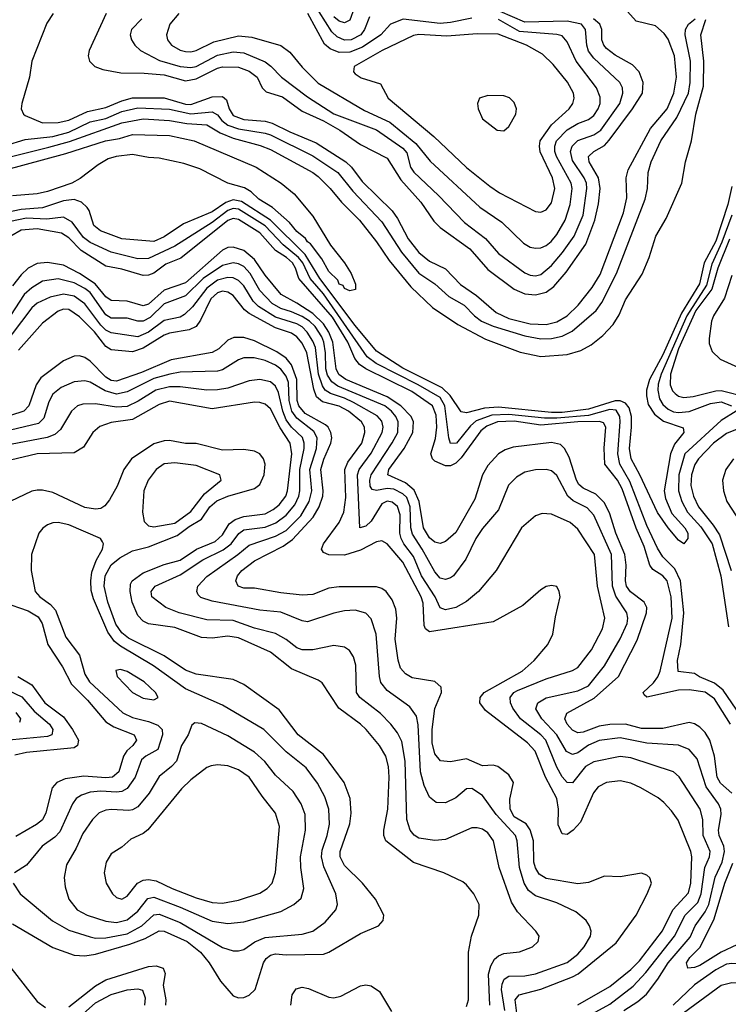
# Model space of a CAD drawing. Header units: inches. Extents: x 990535 to 1117859, y 769386 to 892122.
# Tile 406 of 656: x 1094645 to 1097317, y 794594 to 798306. Entities that reach past the tile are written whole.
import ezdxf

# ---------------------------------------------------------------- set-up
doc = ezdxf.new("R2010")
doc.units = ezdxf.units.IN
doc.header["$MEASUREMENT"] = 0
doc.layers.add('B0799', color=7, linetype='Continuous')

msp = doc.modelspace()

# ---------------------------------------------------------------- linework, layer by layer
at = {"layer": 'B0799', "color": 5}
for points, elevation in [([(1095963.3, 798316.7), (1095945.5, 798270), (1095931.1, 798250), (1095894.8, 798230), (1095870, 798229.5), (1095842, 798242), (1095821.3, 798261.3), (1095750, 798374.1)], 2640), ([(1094770.9, 798330), (1094746.9, 798293.1), (1094689.8, 798150.2), (1094682.1, 798090), (1094652.7, 797990), (1094650.6, 797970), (1094659.1, 797950), (1094665.6, 797945.6), (1094730, 797918.1), (1094790, 797918.2), (1094830, 797928), (1094899.7, 797960.3), (1094970, 797975.2), (1095030, 798001.1), (1095070, 798011.6), (1095190, 798011.7), (1095270, 797988), (1095290, 797986.4), (1095370, 798015.8), (1095410, 798016.7), (1095424.8, 798004.8), (1095434.8, 797970), (1095450, 797945), (1095490, 797929.8), (1095570, 797924), (1095596.7, 797916.7), (1095663.2, 797883.2), (1095762.7, 797842.7), (1095874.8, 797770), (1095895.7, 797750), (1095936.3, 797696.3), (1096050, 797585.5), (1096070, 797556.8), (1096110, 797480.6), (1096150, 797428.9), (1096190, 797395.4), (1096250, 797367.5), (1096307.4, 797307.4), (1096366.9, 797266.9), (1096441.8, 797201.8), (1096490, 797179.9), (1096570, 797160), (1096630, 797157.6), (1096670, 797166.7), (1096710, 797190.1), (1096751.5, 797230), (1096803.4, 797296.6), (1096834.4, 797345.6), (1096922.2, 797577.8), (1096934.6, 797634.6), (1096931.9, 797710), (1096939.4, 797740.6), (1097024.3, 797895.7), (1097087, 797970), (1097111.4, 798030), (1097122.1, 798090), (1097114.5, 798170), (1097090, 798233.3), (1097074.8, 798254.8), (1097043, 798283), (1096970, 798301.3), (1096937.6, 798337.6)], 2580), ([(1094970.7, 798329.3), (1094906.6, 798190), (1094902.7, 798170), (1094907.3, 798150), (1094927.9, 798130), (1094958.6, 798118.6), (1095025.5, 798105.5), (1095114.6, 798105.4), (1095190, 798098.9), (1095270, 798076.5), (1095310, 798083.4), (1095390, 798123.2), (1095410, 798128.6), (1095470, 798127.5), (1095510, 798113), (1095539.7, 798090), (1095559.1, 798050), (1095574.1, 798034.1), (1095636.2, 798016.2), (1095710, 797962.1), (1095790, 797925.4), (1095851.7, 797890), (1095930, 797836.4), (1096030, 797784.3), (1096082, 797702), (1096157.8, 797617.8), (1096207.2, 797547.2), (1096230, 797522.6), (1096342.4, 797442.4), (1096410, 797364.8), (1096510, 797290.9), (1096550, 797273.3), (1096590, 797268.6), (1096630, 797278.5), (1096659.2, 797300.8), (1096705.3, 797354.7), (1096779.6, 797460.4), (1096813.2, 797550), (1096827.5, 797612.5), (1096834, 797670), (1096828.2, 797710), (1096792.7, 797770), (1096789.9, 797790.1), (1096809.8, 797810), (1096850, 797832.2), (1096868.1, 797851.9), (1096956.4, 797970), (1096993.4, 798030), (1096996.2, 798070), (1096981.6, 798110), (1096956.5, 798136.5), (1096890, 798172.6), (1096857.4, 798197.4), (1096847.5, 798210), (1096840.7, 798230), (1096839.7, 798270), (1096832.9, 798290), (1096809.3, 798310)], 2620), ([(1095104.7, 798310), (1095066, 798270), (1095061.8, 798250), (1095065.8, 798230), (1095078.4, 798210), (1095099.7, 798190), (1095172.1, 798152.1), (1095250, 798129.8), (1095290, 798125.9), (1095310, 798129.6), (1095390, 798172.5), (1095450, 798185.8), (1095490, 798181), (1095570, 798147.3), (1095591.7, 798131.7), (1095632.6, 798090), (1095730, 798015.3), (1095830, 797951), (1095990, 797890.6), (1096090, 797821.9), (1096104.9, 797804.9), (1096118.7, 797750), (1096131.3, 797731.2), (1096223.9, 797643.9), (1096322.2, 797542.2), (1096401.7, 797481.7), (1096450, 797425), (1096550, 797351.6), (1096570, 797343.3), (1096590, 797341.2), (1096610, 797345.6), (1096650, 797379.4), (1096692, 797428), (1096735.6, 797490), (1096769.4, 797570), (1096783.6, 797670), (1096781.9, 797690), (1096773.5, 797710), (1096730, 797775.6), (1096721.9, 797810), (1096727.8, 797830), (1096750, 797851), (1096810, 797872.6), (1096836.7, 797890), (1096907.6, 797990), (1096919.9, 798030), (1096917.7, 798050), (1096908.3, 798070), (1096810, 798161.8), (1096790, 798188.2), (1096783.2, 798210), (1096778.1, 798270), (1096764.1, 798290), (1096710, 798300.7), (1096550, 798297.5), (1096457.3, 798337.3)], 2640), ([(1095244.8, 798330), (1095210.8, 798290), (1095198.3, 798250), (1095201.7, 798230), (1095216.8, 798210), (1095250, 798191.6), (1095270, 798186.2), (1095290, 798184.9), (1095309.7, 798190), (1095376.8, 798223.2), (1095470, 798245.1), (1095520.4, 798240.4), (1095630, 798209.1), (1095663.4, 798183.4), (1095710, 798127.5), (1095770, 798067.5), (1095944.6, 797964.6), (1096040, 797920), (1096139, 797839), (1096192.8, 797772.8), (1096379.6, 797599.6), (1096462.5, 797542.5), (1096544.3, 797464.3), (1096570, 797449), (1096590, 797444.5), (1096610, 797446.6), (1096630, 797455), (1096648.7, 797470), (1096670, 797496.8), (1096701.6, 797550), (1096720.4, 797610), (1096727.9, 797670), (1096724.6, 797690), (1096669.4, 797790), (1096662.8, 797810), (1096662.8, 797830), (1096669.6, 797850), (1096710, 797891.1), (1096750, 797914.7), (1096789.4, 797930.6), (1096810, 797945.8), (1096826.5, 797970), (1096833.7, 797990), (1096834.1, 798014.1), (1096820.1, 798050), (1096743.6, 798150), (1096710, 798223.5), (1096690, 798245), (1096670, 798251), (1096530, 798261.6), (1096450, 798307.5)], 2660), ([(1096350, 798311.9), (1096270, 798295.3), (1096230, 798292.7), (1096091.1, 798308.9), (1096042.9, 798290), (1096006.5, 798250), (1095936.9, 798203.1), (1095890, 798183.9), (1095850, 798182.7), (1095816.2, 798196.2), (1095794, 798214), (1095731.6, 798330)], 2660), ([(1095906.2, 798350), (1095890, 798304.9), (1095870, 798294.1), (1095850, 798301.4), (1095830, 798317.6)], 2620), ([(1094515.1, 797810), (1094665.6, 797854.4), (1094770, 797866.4), (1094830, 797881.8), (1094910, 797921.8), (1094970, 797933.4), (1095030, 797959.7), (1095090, 797974), (1095210, 797968.7), (1095290, 797951.1), (1095370, 797959.5), (1095390, 797947.3), (1095406.4, 797926.4), (1095430, 797908.5), (1095470, 797894.8), (1095570, 797878.9), (1095590, 797871.7), (1095750, 797793), (1095843.9, 797730), (1095900.5, 797660.5), (1096010, 797544.3), (1096084.1, 797430), (1096150, 797350.8), (1096210.8, 797310.8), (1096262.8, 797262.8), (1096321.1, 797230), (1096360.3, 797190), (1096386.6, 797170), (1096430.4, 797150.4), (1096550, 797114.5), (1096610, 797103.3), (1096650, 797104.1), (1096690, 797113.3), (1096728.2, 797131.8), (1096818.6, 797210), (1096840, 797240), (1096895.1, 797350), (1097004.2, 797630), (1097012.5, 797670), (1097015, 797730), (1097026.3, 797770), (1097063.3, 797850), (1097122.5, 797937.5), (1097167, 798030), (1097173.8, 798070), (1097174.6, 798150), (1097154.3, 798250), (1097155.2, 798270), (1097167.7, 798290), (1097192.3, 798310)], 2560), ([(1094578.5, 797781.5), (1094754.5, 797825.5), (1094832.6, 797847.4), (1095030, 797917.5), (1095110, 797932.1), (1095210, 797926.9), (1095275.3, 797915.3), (1095350, 797909.4), (1095400.4, 797880.4), (1095450, 797859.6), (1095552, 797832), (1095590, 797816.6), (1095750, 797730.8), (1095770, 797715.1), (1095815.7, 797670), (1095857.8, 797617.8), (1095926.3, 797550), (1095990, 797469.4), (1096038.7, 797398.7), (1096119.3, 797299.3), (1096201.1, 797221.1), (1096296.5, 797156.5), (1096401.4, 797101.4), (1096532.7, 797052.7), (1096610, 797036.3), (1096710, 797043.5), (1096760.5, 797059.5), (1096799.5, 797080.5), (1096844.6, 797115.4), (1096883.3, 797156.7), (1096905.9, 797194.1), (1096930, 797250.3), (1096992.5, 797347.5), (1097018.8, 797410), (1097044.5, 797490), (1097083.2, 797556.8), (1097142, 797690), (1097156.3, 797770), (1097177.9, 797850), (1097195.3, 797950), (1097223.7, 798056.3), (1097224.6, 798150), (1097213.7, 798250), (1097232.9, 798307.1)], 2540), ([(1094582.1, 797737.9), (1094818.1, 797801.9), (1094968.5, 797850), (1095021.3, 797858.7), (1095070, 797873.9), (1095210.1, 797870.1), (1095302, 797850), (1095536.1, 797750), (1095630.2, 797690), (1095679.7, 797650), (1095750, 797565.7), (1095816.5, 797456.5), (1095870.2, 797390), (1095894.7, 797350), (1095910.6, 797309.4), (1095911.3, 797288.7), (1095890, 797284), (1095870, 797292.7), (1095864.5, 797304.5), (1095850, 797309.8), (1095844.5, 797324.5), (1095810, 797357.2), (1095784.6, 797404.6), (1095741.9, 797461.9), (1095730, 797468.9), (1095722, 797482), (1095690, 797507.8), (1095661.7, 797541.7), (1095598.5, 797598.5), (1095546.2, 797630), (1095517.2, 797657.2), (1095492.6, 797672.6), (1095430, 797689.9), (1095323.9, 797743.9), (1095263.7, 797763.7), (1095170, 797784.6), (1095130, 797786.6), (1095070, 797798.7), (1095008.9, 797791.1), (1094978.6, 797781.4), (1094940.3, 797759.7), (1094872.3, 797707.7), (1094840.8, 797690), (1094750, 797658.3), (1094710.7, 797650), (1094617.1, 797642.9)], 2520), ([(1097330, 797678), (1097316, 797610), (1097270, 797471.6), (1097225.9, 797390), (1097209.1, 797310), (1097140.3, 797199.7), (1097070, 797042.2), (1097019.6, 796950), (1097008.5, 796910), (1097008.1, 796888.1), (1097015.5, 796855.5), (1097038.7, 796818.7), (1097073, 796793), (1097147.1, 796767.1), (1097148.9, 796750), (1097114.3, 796705.7), (1097099.3, 796670), (1097075.8, 796530), (1097080.8, 796500.8), (1097103.9, 796443.9), (1097153.9, 796390), (1097164.6, 796370), (1097164.2, 796350), (1097150, 796329.6), (1097130, 796343.5), (1097090, 796389.8), (1097050, 796447.8), (1096983.9, 796590), (1096950.6, 796650), (1096944.7, 796690), (1096952.5, 796770), (1096951.5, 796810), (1096942.7, 796842.7), (1096930, 796860.1), (1096910, 796869.6), (1096890, 796869.4), (1096790, 796838.3), (1096690, 796824.9), (1096650, 796825), (1096450, 796845), (1096398.3, 796841.7), (1096330, 796824.1), (1096310, 796827.2), (1096268.2, 796890), (1096237.7, 796917.7), (1096090, 796992.5), (1095990, 797057), (1095910, 797153.8), (1095776.4, 797330), (1095721.1, 797421.1), (1095590.1, 797550.1), (1095481.2, 797621.2), (1095450, 797626.8), (1095422.3, 797617.7), (1095370, 797582.5), (1095262.8, 797537.2), (1095190, 797487.6), (1095150, 797470.6), (1095030, 797479.9), (1094949.1, 797510), (1094923.7, 797530), (1094906.6, 797586.6), (1094898.8, 797598.8), (1094877.8, 797617.8), (1094850, 797628), (1094810, 797622.9), (1094730, 797596.5), (1094650, 797590.6), (1094590, 797578.7)], 2540), ([(1097363, 795683), (1097297.9, 795777.9), (1097264.6, 795804.6), (1097208.2, 795828.2), (1097190, 795841), (1097128.6, 795848.6), (1097125.6, 795890), (1097137.6, 795950), (1097149.3, 796070), (1097137.1, 796190), (1097115.5, 796235.5), (1097070, 796280.4), (1097050, 796313.2), (1097010, 796398.9), (1096945.7, 796565.7), (1096907.5, 796630), (1096900.7, 796670), (1096909.5, 796790), (1096907.9, 796810), (1096894, 796834), (1096870, 796836.8), (1096790, 796813.7), (1096670, 796803.5), (1096623.8, 796803.8), (1096490, 796817.7), (1096425, 796815), (1096366.7, 796793.3), (1096345.1, 796774.9), (1096292.6, 796710), (1096270, 796709), (1096263.5, 796730), (1096248.2, 796850), (1096230, 796882.4), (1096147.2, 796930), (1095989.7, 797009.7), (1095954.6, 797034.6), (1095790, 797272.7), (1095740.6, 797330), (1095712.3, 797390), (1095696.6, 797410), (1095638.1, 797458.1), (1095570, 797529.1), (1095470, 797591.8), (1095450, 797594.3), (1095430, 797586.6), (1095370, 797541.8), (1095230, 797452.8), (1095130, 797405.5), (1095090, 797404.5), (1094990, 797430.3), (1094910, 797466.4), (1094885, 797485), (1094843, 797543), (1094810, 797561.9), (1094746.3, 797553.7), (1094670, 797557.7), (1094610, 797545.2)], 2560), ([(1097325.7, 795650), (1097265.4, 795745.4), (1097230, 795770.8), (1097170, 795779.9), (1097130, 795778.6), (1097010, 795751.9), (1097000.3, 795760.3), (1096996.2, 795770), (1097034.6, 795805.4), (1097051.8, 795828.2), (1097060.3, 795850), (1097105.4, 796050), (1097101.9, 796130), (1097086.2, 796190), (1097070, 796209.6), (1097032.9, 796232.9), (1097021.3, 796250), (1097000, 796320), (1096969.4, 796389.4), (1096917.1, 796537.1), (1096898.8, 796570), (1096852, 796630), (1096849.1, 796690.9), (1096855, 796770), (1096846.4, 796786.4), (1096831, 796791), (1096750, 796790.3), (1096610, 796778), (1096510, 796792.4), (1096446.3, 796790), (1096406.1, 796773.9), (1096383.5, 796756.5), (1096310, 796654.7), (1096290, 796634.4), (1096270, 796624.1), (1096250, 796624.1), (1096210, 796641.8), (1096201.6, 796650), (1096194.8, 796670), (1096212.6, 796727.4), (1096217.7, 796770), (1096215.5, 796815.5), (1096201.5, 796850), (1096124.2, 796904.2), (1095950, 796989.4), (1095926.3, 797006.3), (1095909, 797029), (1095882.2, 797090), (1095824.7, 797184.7), (1095697.3, 797330), (1095685.3, 797370), (1095674, 797390), (1095651.3, 797410), (1095610, 797435.7), (1095550, 797502.5), (1095470, 797553.1), (1095450, 797557.1), (1095430, 797549.5), (1095252.7, 797407.3), (1095195.8, 797384.2), (1095150, 797351.1), (1095130, 797342.8), (1095110, 797341.4), (1095030, 797365.5), (1094970, 797377.1), (1094876.1, 797436.1), (1094830, 797484.4), (1094801.7, 797501.7), (1094710, 797517.5), (1094650, 797513), (1094610.6, 797490)], 2580), ([(1097330.1, 797569.9), (1097292.9, 797467.1), (1097255, 797385), (1097234.6, 797305.4), (1097160.9, 797190), (1097063.5, 796970), (1097052.6, 796932.6), (1097051, 796910), (1097057.4, 796877.4), (1097070, 796855.1), (1097090, 796837.9), (1097110, 796828.1), (1097130, 796825), (1097170, 796829.6), (1097250, 796858.6), (1097290, 796865), (1097329.4, 796850)], 2560), ([(1097321.2, 797478.8), (1097277.3, 797370), (1097255.1, 797290), (1097194.5, 797210), (1097130, 797065), (1097098.9, 796970), (1097098.2, 796930), (1097107.1, 796907.1), (1097116.3, 796896.3), (1097130, 796886.6), (1097150, 796882.1), (1097185.2, 796885.2), (1097270, 796907.1), (1097290, 796907.8), (1097390, 796883.7)], 2580), ([(1097330, 795389.9), (1097288.1, 795428.1), (1097275.2, 795450), (1097265.7, 795530), (1097247.3, 795590), (1097230, 795619.1), (1097210, 795639.1), (1097190, 795651.7), (1097170, 795655.9), (1097070, 795634.2), (1096990, 795634.1), (1096930, 795650.4), (1096870, 795648.6), (1096830, 795641.9), (1096770, 795619.9), (1096750, 795617.8), (1096730, 795626.8), (1096709.4, 795650), (1096700.5, 795670), (1096708.3, 795691.7), (1096811.6, 795748.4), (1096903.3, 795830), (1096973, 795967), (1097009.3, 796070), (1097009.6, 796090), (1097000.4, 796110), (1096948.8, 796148.8), (1096933.8, 796170), (1096929, 796190), (1096931.4, 796250), (1096926.7, 796290), (1096893, 796370), (1096870, 796443.2), (1096850, 796485.1), (1096817.8, 796517.8), (1096770, 796539.9), (1096753.6, 796553.6), (1096744.6, 796570), (1096717.2, 796657.2), (1096699.5, 796690), (1096684.6, 796704.6), (1096650, 796711.7), (1096505.6, 796694.4), (1096475.5, 796684.5), (1096450, 796669.3), (1096410, 796625.7), (1096389.7, 796590), (1096361.7, 796498.3), (1096290, 796373), (1096250, 796338.7), (1096230, 796331.6), (1096210, 796336.3), (1096190, 796353.1), (1096167.8, 796390), (1096150.7, 796490), (1096132.3, 796532.3), (1096099.7, 796559.7), (1096032.8, 796590), (1096036.5, 796610), (1096094.5, 796690), (1096126.9, 796750), (1096129.4, 796790), (1096121.2, 796810), (1096081.9, 796850), (1096030, 796884.3), (1095874.5, 796950), (1095848.4, 796968.4), (1095837.7, 796990), (1095825.4, 797090), (1095810, 797128), (1095790, 797159.4), (1095750, 797198.7), (1095690, 797238.1), (1095630.3, 797270.3), (1095570, 797343.2), (1095530, 797402.4), (1095490, 797436.3), (1095450, 797448.4), (1095430, 797447.2), (1095410, 797437.8), (1095270, 797314.2), (1095190, 797286.3), (1095130, 797233.5), (1095110, 797227.1), (1095050, 797244.6), (1094990, 797247.5), (1094970, 797261.9), (1094928.6, 797310), (1094870, 797348.8), (1094810, 797380.7), (1094750, 797390.3), (1094710, 797386.8), (1094676.1, 797370), (1094650, 797344.6), (1094617.4, 797302.6)], 2620), ([(1096923.7, 794570), (1096975.9, 794604.1), (1097008.3, 794631.7), (1097051.4, 794688.6), (1097090.2, 794750), (1097172.9, 794847.1), (1097192.7, 794890), (1097230, 794942.1), (1097244.2, 794970), (1097267.1, 795072.9), (1097294.5, 795130), (1097303.5, 795170), (1097301, 795190), (1097283.4, 795230), (1097279.9, 795250), (1097290.9, 795310), (1097288.9, 795330), (1097280.3, 795350), (1097234.1, 795414.1), (1097199.2, 795519.2), (1097170, 795554.7), (1097130, 795571.3), (1097010, 795578.7), (1096910, 795597.9), (1096830, 795588.2), (1096790, 795571.2), (1096750, 795542.2), (1096730, 795535.1), (1096706.9, 795546.9), (1096670, 795610), (1096613.4, 795670), (1096591.8, 795708.2), (1096598.6, 795730), (1096630.3, 795749.7), (1096750, 795775.2), (1096790, 795794.7), (1096850.6, 795869.4), (1096910, 795971.5), (1096935.5, 796030), (1096938.5, 796050), (1096934.6, 796070), (1096892.7, 796132.7), (1096880.2, 796170), (1096877.3, 796290), (1096810, 796437.6), (1096785.4, 796465.4), (1096732.7, 796492.7), (1096712, 796510), (1096670, 796588), (1096650, 796605.7), (1096629.9, 796609.9), (1096590, 796608.6), (1096550, 796600.5), (1096518.4, 796581.6), (1096488.3, 796551.7), (1096450, 796458.2), (1096390, 796388), (1096365.6, 796350), (1096327.2, 796272.8), (1096281, 796210), (1096270, 796201.5), (1096250, 796195.6), (1096230, 796200.7), (1096210, 796225), (1096163, 796310), (1096126, 796366), (1096120, 796390), (1096117.7, 796470), (1096104.3, 796504.3), (1096090, 796519), (1096055.6, 796535.6), (1096030, 796539), (1095990, 796531), (1095974.5, 796534.5), (1095967, 796547), (1095965.4, 796570), (1095970.5, 796590), (1096050, 796711), (1096070.5, 796750), (1096072.3, 796790), (1096062.8, 796810), (1096046.9, 796830), (1096021.9, 796850), (1095845.1, 796925.1), (1095821.3, 796941.3), (1095805.6, 796965.6), (1095799.5, 796990), (1095798.5, 797050), (1095791.1, 797090), (1095783.8, 797110), (1095758.8, 797150), (1095738.1, 797170), (1095710, 797186.9), (1095670, 797205.3), (1095630, 797217.2), (1095596.4, 797236.4), (1095550, 797284.8), (1095513.9, 797350), (1095490, 797376.1), (1095470, 797385.9), (1095450, 797389.1), (1095410, 797379.8), (1095336.6, 797330), (1095270, 797265.1), (1095190, 797234.6), (1095136.3, 797183.7), (1095109.9, 797169.9), (1095090, 797170.2), (1095050, 797180.6), (1094990, 797181.2), (1094970, 797193.7), (1094910, 797277.5), (1094890, 797293.4), (1094850, 797313.7), (1094790, 797328.7), (1094730, 797320.5), (1094690, 797295.9), (1094661.6, 797270), (1094610, 797191.6)], 2640), ([(1096679, 794490), (1096870, 794593.7), (1096958, 794662), (1097006.7, 794713.3), (1097114.5, 794850), (1097154.5, 794930), (1097202, 794978), (1097214.3, 795010), (1097228.1, 795110), (1097246.8, 795150), (1097248.9, 795170), (1097221.9, 795230), (1097220.7, 795290), (1097211.2, 795330), (1097131.3, 795451.3), (1097110.7, 795470), (1096950, 795523.3), (1096910, 795527.6), (1096810, 795507.6), (1096778.5, 795490), (1096730, 795429), (1096710, 795429.9), (1096690, 795451.9), (1096670, 795487.7), (1096628.6, 795590), (1096610, 795609.9), (1096533.7, 795670), (1096504.3, 795710), (1096495.5, 795730), (1096494.5, 795750), (1096508.8, 795770), (1096522.5, 795777.5), (1096630, 795821), (1096730, 795852.6), (1096750, 795863.7), (1096801.7, 795930), (1096843, 796010), (1096851.4, 796050), (1096824.2, 796170), (1096813.1, 796290), (1096750, 796385.4), (1096721.4, 796410), (1096650, 796442.2), (1096615.2, 796444.8), (1096590, 796435.5), (1096537.7, 796390), (1096441.1, 796230), (1096375.5, 796150), (1096330, 796112.1), (1096290, 796089.5), (1096250, 796081.4), (1096230, 796088.2), (1096211.7, 796130), (1096160.4, 796210), (1096130, 796282.1), (1096092.8, 796330), (1096082.9, 796350), (1096078.1, 796370), (1096079.8, 796439.8), (1096070, 796471.1), (1096050, 796486.7), (1096030.9, 796490.9), (1096010, 796481), (1095970, 796415.6), (1095950, 796397), (1095927.1, 796390), (1095918.8, 796590), (1095925, 796610), (1095970, 796671.9), (1096011.2, 796750), (1096015.5, 796770), (1096010, 796793.1), (1095992.8, 796812.8), (1095903.4, 796863.4), (1095870, 796879.6), (1095816.7, 796896.7), (1095796.9, 796910), (1095786.2, 796926.2), (1095771.6, 796970), (1095759.7, 797070), (1095750, 797094.8), (1095728.6, 797128.6), (1095710, 797147.9), (1095690, 797159.7), (1095610, 797184.8), (1095544.7, 797224.7), (1095524.8, 797244.8), (1095490, 797302.7), (1095470, 797323.4), (1095450, 797332.8), (1095430, 797334.3), (1095390, 797324.3), (1095350, 797293.9), (1095296.1, 797223.9), (1095265.8, 797194.2), (1095250, 797185), (1095190, 797171.8), (1095130, 797127.9), (1095090, 797110.5), (1094990, 797125.6), (1094970, 797135.9), (1094950, 797155.1), (1094890, 797234.7), (1094850, 797263.7), (1094810, 797271.3), (1094759.5, 797260.5), (1094710, 797238), (1094690, 797219.5), (1094577.6, 797070)], 2660), ([(1097330, 797342), (1097303.3, 797256.7), (1097261.1, 797190), (1097253.6, 797170), (1097244.5, 797104.5), (1097245.5, 797085.5), (1097255.9, 797055.9), (1097286, 797026), (1097370, 796989.1)], 2620), ([(1096750, 794591.8), (1096870, 794661.2), (1096950, 794725.2), (1096982.1, 794757.9), (1097069.4, 794870.6), (1097107.9, 794950), (1097166.6, 795013.4), (1097176.3, 795050), (1097179.4, 795150), (1097176.2, 795170), (1097128, 795288), (1097103.6, 795323.6), (1097074.7, 795354.7), (1097052.6, 795372.6), (1096987.7, 795410), (1096950, 795427.3), (1096910, 795436.9), (1096858.4, 795430), (1096825.9, 795414.1), (1096808.6, 795391.4), (1096759.9, 795280.1), (1096731.8, 795250), (1096710, 795234.2), (1096690, 795236.8), (1096675, 795270), (1096676.5, 795330), (1096671, 795370), (1096627.6, 795450), (1096588.2, 795548.2), (1096559.6, 795579.6), (1096401.5, 795701.5), (1096380.2, 795730), (1096381.1, 795750), (1096395.8, 795770), (1096539.5, 795850), (1096584.5, 795890), (1096636.1, 795950), (1096655.3, 795990), (1096664.9, 796055.1), (1096682.7, 796130), (1096679.3, 796150), (1096670, 796168.7), (1096650, 796172.7), (1096630, 796169.3), (1096610, 796157), (1096542.8, 796097.2), (1096430, 796036), (1096190, 795998.3), (1096175.2, 796010), (1096170, 796022), (1096166.4, 796106.4), (1096159, 796130), (1096090, 796260.4), (1096030, 796330.5), (1096010, 796341.6), (1095990, 796337.2), (1095930, 796305.9), (1095870, 796287.7), (1095810, 796288.3), (1095790, 796297.2), (1095783.2, 796310), (1095790.3, 796330), (1095849.3, 796410), (1095866.5, 796450), (1095875.2, 796504.8), (1095871, 796610), (1095882.2, 796637.8), (1095934.7, 796710), (1095946.7, 796750), (1095945, 796770), (1095933.4, 796790), (1095885.3, 796830), (1095850, 796849.3), (1095786.1, 796866.1), (1095764.1, 796884.1), (1095753.8, 796913.8), (1095727.2, 797050), (1095710, 797086.8), (1095690, 797111.1), (1095670, 797123.9), (1095610, 797144.2), (1095510, 797199), (1095492.7, 797212.7), (1095450, 797266.6), (1095430, 797278.5), (1095410, 797282.3), (1095390, 797276.3), (1095366.1, 797253.9), (1095326.5, 797173.5), (1095309.6, 797150), (1095283.4, 797136.6), (1095210, 797124.6), (1095190, 797117.3), (1095110, 797067.4), (1095070, 797054.4), (1094990, 797061), (1094970, 797074.5), (1094927.3, 797130), (1094870, 797186.3), (1094830, 797213.7), (1094810, 797215.1), (1094790, 797207.7), (1094730, 797161.9), (1094640.2, 797059.8)], 2680), ([(1096521.2, 794550), (1096513.7, 794610), (1096528.1, 794630), (1096610, 794650.4), (1096730, 794696.7), (1096750.8, 794709.2), (1096894.6, 794825.4), (1096969.4, 794930), (1097011.6, 795010), (1097027.2, 795050), (1097021.3, 795070), (1097010, 795080.5), (1096990, 795088.3), (1096910, 795074.8), (1096850, 795076.5), (1096790, 795053.2), (1096750, 795048), (1096630, 795068.4), (1096604.3, 795084.3), (1096590, 795107.7), (1096583.9, 795130), (1096582.3, 795210), (1096570, 795251.2), (1096554.7, 795274.7), (1096510, 795300.9), (1096494.2, 795330), (1096492.7, 795367.3), (1096507.4, 795430), (1096490, 795459.4), (1096447.6, 795490), (1096430, 795495.5), (1096390, 795493.5), (1096330, 795519.9), (1096270, 795508.1), (1096231.9, 795511.9), (1096210, 795537.6), (1096200.2, 795580.2), (1096200.2, 795630), (1096210.8, 795709.2), (1096235.4, 795770), (1096234.8, 795790), (1096210, 795811.4), (1096124.5, 795824.5), (1096099.4, 795839.4), (1096081.2, 795861.2), (1096071.5, 795891.5), (1096061, 795970), (1096067.1, 796050), (1096063.6, 796083.6), (1096050, 796119.1), (1096026.3, 796150), (1096010, 796161.4), (1095990, 796167.6), (1095850, 796168.1), (1095810, 796162.4), (1095750, 796139.5), (1095710, 796136.6), (1095630, 796144.8), (1095530, 796162.8), (1095490, 796162.5), (1095468.2, 796170), (1095459.3, 796190), (1095465.6, 796210), (1095481.9, 796230), (1095530, 796266.2), (1095638.3, 796321.7), (1095674, 796346), (1095751.8, 796430), (1095774.3, 796470), (1095787.5, 796510), (1095789.5, 796530), (1095780.2, 796610), (1095791.1, 796648.9), (1095818, 796710), (1095821.3, 796730), (1095818.4, 796750), (1095808.1, 796770), (1095798.4, 796778.4), (1095721.3, 796821.3), (1095696.8, 796850), (1095691.3, 796870), (1095690.2, 796950.2), (1095670, 797004.7), (1095650, 797030.5), (1095614.4, 797054.4), (1095530, 797096.1), (1095490, 797108), (1095452.5, 797107.5), (1095430, 797098.2), (1095395.1, 797064.9), (1095370, 797051), (1095215.8, 797024.2), (1095104.2, 796975.8), (1095010, 796943.8), (1094990, 796946.4), (1094970, 796958.9), (1094910, 797019), (1094890, 797032.4), (1094870, 797038.5), (1094850, 797038), (1094810, 797020.4), (1094724.4, 796955.6), (1094706.5, 796930), (1094679.2, 796850), (1094660.1, 796830), (1094610, 796814.4)], 2720), ([(1096474.3, 794570), (1096462.1, 794650), (1096463.9, 794670), (1096471.5, 794688.5), (1096490, 794699.9), (1096550, 794700.8), (1096590, 794709), (1096710, 794751.8), (1096750, 794782.6), (1096773.9, 794810), (1096797.2, 794850), (1096799.4, 794870), (1096793.8, 794890), (1096781.4, 794910), (1096742.1, 794942.1), (1096670, 794976.9), (1096590, 795002.8), (1096563.4, 795023.4), (1096547.7, 795050), (1096529.2, 795109.2), (1096520.3, 795210), (1096514.2, 795230), (1096441.6, 795310), (1096390, 795381.1), (1096350, 795407.8), (1096330, 795406), (1096290, 795372.5), (1096250, 795353.2), (1096215.2, 795355.2), (1096190, 795375), (1096170, 795419.2), (1096156.1, 795470), (1096147.2, 795647.2), (1096140.8, 795680.8), (1096115.6, 795715.6), (1096030, 795776.4), (1096006.7, 795806.7), (1096001.3, 795830), (1095989.5, 795989.5), (1095970, 796046.9), (1095950, 796068.1), (1095910, 796079.9), (1095870, 796077.9), (1095830, 796069.2), (1095730, 796036.3), (1095710, 796040.2), (1095630, 796072.8), (1095550, 796080.1), (1095370, 796113.3), (1095327.6, 796127.6), (1095317.6, 796137.6), (1095312.2, 796150), (1095316.7, 796170), (1095350, 796206.4), (1095467.9, 796290), (1095510, 796325.4), (1095610, 796358.8), (1095650, 796380.4), (1095704.4, 796435.6), (1095735.9, 796490), (1095746, 796530), (1095738.8, 796610), (1095763.7, 796690), (1095766.7, 796730), (1095754.2, 796754.2), (1095690, 796803.9), (1095671.6, 796830), (1095660.6, 796870), (1095658.5, 796938.5), (1095650, 796962.5), (1095630, 796989.2), (1095610, 797003.6), (1095570, 797020.8), (1095528.4, 797031.6), (1095490, 797031.2), (1095470, 797023.7), (1095410, 796986), (1095390, 796980.7), (1095250, 796977), (1095210.3, 796970.3), (1095150, 796953.5), (1095050, 796903.1), (1095010, 796894.6), (1094967.5, 796907.5), (1094910, 796939.9), (1094890, 796944.4), (1094850, 796941.2), (1094801, 796919), (1094770, 796894), (1094754.3, 796865.7), (1094735.9, 796804.1), (1094715.6, 796784.4), (1094610, 796759.1)], 2740), ([(1096418.4, 794590), (1096412.4, 794707.6), (1096421, 794739), (1096435.8, 794764.2), (1096450, 794776.8), (1096470, 794785.1), (1096530, 794791.9), (1096578.7, 794810), (1096600.5, 794830), (1096604.2, 794850), (1096591.3, 794870), (1096522.5, 794942.5), (1096498.9, 794978.9), (1096452.8, 795110), (1096431.9, 795210), (1096410, 795240.9), (1096390, 795253.5), (1096370, 795259.3), (1096350, 795258.6), (1096250, 795215.6), (1096210, 795211), (1096150, 795220.5), (1096132.1, 795232.1), (1096117.9, 795250), (1096104.4, 795290), (1096098.3, 795510), (1096085.3, 795585.3), (1096070, 795617.8), (1096044.4, 795650), (1096004.9, 795690), (1095927.9, 795750), (1095915.3, 795770), (1095912.5, 795872.5), (1095904, 795904), (1095888.2, 795928.2), (1095870, 795939.8), (1095830, 795946.5), (1095750, 795930.4), (1095710, 795929.9), (1095690, 795937.8), (1095649.9, 795969.9), (1095610, 795992.4), (1095530, 796012), (1095450, 796041), (1095350, 796043.5), (1095246.6, 796070), (1095195.7, 796090), (1095143.4, 796130), (1095140.5, 796150), (1095155.5, 796170), (1095250, 796213.3), (1095334.9, 796270), (1095412.5, 796307.5), (1095442.3, 796330), (1095471.2, 796368.8), (1095490, 796382.3), (1095570, 796393.3), (1095610.8, 796409.2), (1095650, 796437.8), (1095682.4, 796477.6), (1095697.4, 796510), (1095701.3, 796530), (1095701.4, 796610), (1095717.6, 796690), (1095717.7, 796710), (1095710.8, 796730.8), (1095669.8, 796769.8), (1095650, 796797), (1095637.3, 796830), (1095620.8, 796900.8), (1095610, 796924.2), (1095590, 796941.1), (1095550, 796949.1), (1095510, 796944.8), (1095430, 796916.9), (1095390, 796910.3), (1095350, 796908.9), (1095250, 796921.7), (1095210, 796922.4), (1095157.8, 796910), (1095091.8, 796868.2), (1095050, 796848.3), (1095010, 796844.8), (1094930, 796858), (1094883, 796857), (1094863.2, 796850), (1094839.8, 796830), (1094798.8, 796761.2), (1094777.7, 796742.3), (1094748.6, 796731.4), (1094610, 796705.2)], 2760), ([(1096330, 794585.5), (1096337.2, 794610), (1096337.3, 794790), (1096348.8, 794851.2), (1096376.8, 794930), (1096377.1, 794970), (1096357.6, 795010), (1096330, 795044.4), (1096315.6, 795055.6), (1096244.2, 795090), (1096130, 795128.4), (1096025.2, 795210), (1096017.6, 795230), (1096018.2, 795250), (1096032.6, 795330), (1096038.1, 795450), (1096035.6, 795490), (1096025, 795530), (1096002, 795570), (1095951.6, 795630), (1095930, 795650.4), (1095847.7, 795710), (1095785.3, 795805.3), (1095770, 795815.8), (1095670, 795858.8), (1095590, 795921.1), (1095470, 795975.8), (1095430, 795981.4), (1095370, 795974.1), (1095330, 795976.6), (1095230, 796014.4), (1095130, 796028.3), (1095110, 796038.9), (1095090, 796059.7), (1095068.9, 796110), (1095061.1, 796150), (1095062.6, 796177.4), (1095068.5, 796190), (1095110, 796221.2), (1095190, 796252), (1095250, 796268.8), (1095310.9, 796310), (1095381.3, 796338.7), (1095410, 796364.4), (1095434.7, 796405.3), (1095457.6, 796422.4), (1095490, 796432.8), (1095570, 796443.2), (1095601.1, 796458.9), (1095623.4, 796476.6), (1095648.3, 796510), (1095654.9, 796530), (1095671.4, 796670), (1095665.1, 796710), (1095626.9, 796766.9), (1095590, 796838.9), (1095570, 796857), (1095550, 796863.5), (1095530, 796863.7), (1095370, 796839), (1095210, 796867.4), (1095170, 796855.3), (1095070, 796799.4), (1094990, 796787.7), (1094947, 796773), (1094919.8, 796750), (1094885.7, 796694.3), (1094850, 796673.8), (1094710, 796669.4), (1094610, 796646)], 2780), ([(1097347.3, 796830), (1097290, 796794.9), (1097153.9, 796670), (1097130.9, 796590), (1097129.8, 796530), (1097142, 796490), (1097163.6, 796450), (1097213.8, 796393.8), (1097256.3, 796330), (1097289.1, 796210), (1097317.4, 796017.4)], 2560), ([(1097384.1, 796775.9), (1097310, 796746), (1097260.8, 796710), (1097205.2, 796650), (1097190.6, 796629.4), (1097178.5, 796590), (1097176, 796550), (1097185.6, 796510), (1097204.4, 796470), (1097260.6, 796400.6), (1097283.7, 796363.7), (1097327.6, 796230)], 2580), ([(1094617.6, 794897.6), (1094770, 794808.1), (1094850, 794778.6), (1094890, 794776.6), (1094930, 794782.6), (1095059.6, 794820.4), (1095117.7, 794842.3), (1095170, 794870.8), (1095190, 794869.7), (1095276.8, 794830), (1095326.9, 794790), (1095358.9, 794750), (1095401.4, 794681.4), (1095450, 794625.7), (1095470, 794617.6), (1095490, 794619.7), (1095510, 794628.5), (1095532.2, 794650), (1095563.9, 794750), (1095574, 794766), (1095590, 794778.8), (1095610, 794783.9), (1095650, 794780.4), (1095790, 794783), (1095810, 794790.6), (1095930, 794860.8), (1095998.4, 794890), (1096015.4, 794910), (1096018.5, 794930), (1095986.6, 794990), (1095938.1, 795050), (1095870, 795116.9), (1095853, 795150), (1095853.4, 795170), (1095890, 795274.4), (1095894.2, 795314.2), (1095890.7, 795370), (1095867.9, 795430), (1095790, 795535.3), (1095694.4, 795610), (1095623.7, 795703.7), (1095490, 795800.2), (1095450, 795818.9), (1095310, 795839.2), (1095270, 795853.9), (1095190, 795907.2), (1095054.8, 795974.8), (1095030, 795993.9), (1095007.7, 796027.7), (1094977.3, 796110), (1094963.1, 796170), (1094967.1, 796210), (1094990, 796250.4), (1095022.8, 796277.2), (1095070, 796303.3), (1095130, 796318.8), (1095238.8, 796361.2), (1095284.2, 796395.8), (1095330, 796422.9), (1095362.3, 796470), (1095387.9, 796492.1), (1095429.6, 796510.4), (1095530, 796538.1), (1095550, 796553.2), (1095567.1, 796590), (1095570.2, 796630), (1095564.3, 796650), (1095550, 796669.2), (1095530, 796679.6), (1095490, 796686.2), (1095410, 796683.5), (1095310, 796708), (1095270, 796708.1), (1095210, 796719.7), (1095190, 796718.9), (1095150, 796706.7), (1095065.9, 796650), (1095037.8, 796610), (1095012.6, 796547.4), (1094983.5, 796496.5), (1094966.2, 796473.8), (1094950, 796463.8), (1094930, 796460.2), (1094890, 796466.9), (1094770, 796523.2), (1094730, 796532.6), (1094710, 796532.2), (1094690, 796528.7), (1094608.9, 796490)], 2820), ([(1097337, 796650), (1097307.9, 796610), (1097295.9, 796570), (1097298.9, 796530), (1097311.5, 796490), (1097362.8, 796410)], 2620), ([(1094620.2, 795050), (1094646.9, 795010), (1094768.8, 794908.8), (1094830, 794873.2), (1094910, 794847.5), (1094930, 794843.1), (1094970, 794843.9), (1095050, 794859.9), (1095105.8, 794890), (1095150, 794930.7), (1095170, 794933), (1095250, 794901.9), (1095410, 794807.9), (1095450, 794794.8), (1095470, 794794.7), (1095490, 794800.7), (1095531.2, 794828.8), (1095570, 794845.5), (1095710, 794858.3), (1095750, 794870.1), (1095796.2, 794903.8), (1095837.5, 794950), (1095842.7, 794970), (1095837.4, 795010), (1095791.9, 795111.9), (1095783, 795150), (1095785.6, 795174.4), (1095804.6, 795230), (1095813.3, 795273.3), (1095810.4, 795330), (1095795.5, 795375.5), (1095767.3, 795427.3), (1095724.9, 795484.9), (1095650, 795546.1), (1095566, 795630), (1095410, 795721.9), (1095270, 795782.9), (1095149.7, 795869.7), (1095024.3, 795944.3), (1095002.2, 795962.2), (1094977.4, 795997.4), (1094922.5, 796122.5), (1094914.5, 796154.5), (1094912.7, 796190), (1094917.1, 796222.9), (1094933.4, 796266.6), (1094956.3, 796310), (1094960.3, 796330), (1094957.4, 796337.4), (1094949.7, 796350), (1094830, 796401.2), (1094790, 796409.9), (1094770, 796409), (1094750, 796401.8), (1094731.5, 796388.5), (1094717.2, 796370), (1094689.4, 796290), (1094688.4, 796230), (1094703.5, 796150), (1094720.2, 796130), (1094761.1, 796101.1), (1094779.9, 796079.9), (1094818.6, 795978.6), (1094870.6, 795910), (1094890, 795838.2), (1094907.3, 795810), (1095033.1, 795693.1), (1095070, 795675.3), (1095130, 795660.4), (1095165.8, 795645.8), (1095181.6, 795630), (1095182.9, 795610), (1095165.2, 795554.8), (1095120.1, 795530), (1095104.6, 795515.4), (1095079.5, 795450), (1095050, 795407), (1095030, 795396.7), (1095010, 795393.7), (1094950, 795397.1), (1094910, 795393.4), (1094877.5, 795382.5), (1094857.5, 795370), (1094843.3, 795350), (1094796.5, 795243.5), (1094776.6, 795223.4), (1094729.4, 795190), (1094670, 795118.8), (1094624.9, 795090)], 2840), ([(1094582.7, 796110), (1094676.8, 796076.8), (1094714.4, 796054.4), (1094728.8, 796030), (1094750.5, 795950), (1094805.9, 795865.9), (1094840.4, 795800.4), (1094900.3, 795740.3), (1094970, 795659.4), (1095000, 795640), (1095076.4, 795610), (1095085.2, 795590), (1095071.6, 795570), (1095048.2, 795550), (1095036.4, 795530), (1095017.9, 795470), (1094994.3, 795450), (1094970, 795447.5), (1094886.5, 795453.5), (1094816.5, 795443.5), (1094785, 795430), (1094767.6, 795410), (1094743.7, 795316.3), (1094730.1, 795289.9), (1094708.1, 795271.9), (1094630, 795226.1)], 2820), ([(1094637.7, 795830), (1094690, 795797.9), (1094739.9, 795730), (1094810, 795678.2), (1094844.3, 795630), (1094866.3, 795590), (1094863, 795570), (1094850, 795560.6), (1094670, 795542.7), (1094626.5, 795533.5)], 2780), ([(1094576.1, 795790), (1094652.7, 795752.7), (1094699.5, 795699.5), (1094756.9, 795650), (1094770.1, 795629.9), (1094765.5, 795610), (1094750, 795603.2), (1094591.6, 795588.4)], 2760), ([(1094630, 795694.3), (1094647.8, 795670), (1094643.6, 795656.4)], 2740), ([(1097350, 794817.4), (1097290, 794790.6), (1097210, 794740.3), (1097190, 794732.1), (1097164.7, 794730), (1097159.9, 794750), (1097172.5, 794770), (1097210.7, 794809.3), (1097264.5, 794915.5), (1097304.7, 795050), (1097334.2, 795125.8)], 2620), ([(1097839.5, 794490), (1097799, 794610), (1097746.5, 794690), (1097696.1, 794750), (1097630, 794817.6), (1097550, 794885.6), (1097510, 794900.8), (1097470, 794897.1), (1097450, 794883.4), (1097440.7, 794870), (1097430.9, 794849.1), (1097410.5, 794770), (1097390, 794749.9), (1097370, 794744.9), (1097330, 794748), (1097310, 794744.6), (1097270, 794724), (1097190, 794667.4), (1097109.7, 794590)], 2640), ([(1094611.4, 794731.4), (1094710, 794604.6), (1094741.9, 794581.9)], 2780), ([(1094830, 794584), (1094930, 794663.6), (1094970, 794686.2), (1095130, 794736.5), (1095159, 794739), (1095185.1, 794730), (1095193.3, 794710), (1095186.2, 794666.2), (1095196.1, 794610), (1095194.6, 794590)], 2780), ([(1097697.4, 794570), (1097671.2, 794630), (1097630, 794675.4), (1097550, 794738), (1097530, 794747.8), (1097510, 794747.7), (1097433.3, 794686.7), (1097410, 794674.8), (1097390, 794671.2), (1097330, 794674.7), (1097290, 794664.9), (1097130, 794546.7)], 2660), ([(1094872.8, 794547.2), (1094930, 794599.7), (1094990, 794630.1), (1095050, 794648.8), (1095090, 794652.2), (1095107.5, 794647.5), (1095117.5, 794617.5), (1095115.6, 794590)], 2760), ([(1095667.8, 794590), (1095671.9, 794630), (1095687.8, 794652.2), (1095710, 794658.3), (1095733.3, 794653.3), (1095810, 794620.6), (1095830, 794618.5), (1095856.1, 794623.9), (1095930, 794662.9), (1095950, 794666.9), (1095970, 794663.8), (1096001.4, 794641.4), (1096046.8, 794566.8)], 2780)]:
    msp.add_lwpolyline(points, dxfattribs=dict(at, elevation=elevation))
for points, elevation in [([(1096370, 798253.7), (1096255.5, 798244.5), (1096149.4, 798250.6), (1096130, 798247.4), (1096011.1, 798190), (1095905.6, 798130), (1095903.7, 798110), (1095910, 798102.5), (1095932.7, 798087.3), (1096005.1, 798065.1), (1096034, 798010), (1096206.6, 797866.6), (1096330, 797748.6), (1096418.3, 797678.3), (1096454.2, 797654.2), (1096590, 797583.8), (1096610, 797581.1), (1096630, 797589.2), (1096650, 797615.6), (1096663.2, 797670), (1096654.7, 797710), (1096607.9, 797807.9), (1096604.7, 797830), (1096607.8, 797850), (1096650, 797909.7), (1096716.9, 797970), (1096731, 797990), (1096735.8, 798010), (1096732.8, 798030), (1096711.3, 798071.3), (1096657.1, 798137.1), (1096616, 798176), (1096556.3, 798210), (1096448.7, 798251.3)], 2680), ([(1096410, 798020.3), (1096378.4, 798010), (1096371.6, 797990), (1096373.6, 797970), (1096390, 797932.2), (1096445.7, 797890), (1096470, 797887.8), (1096490, 797904.1), (1096516.3, 797950), (1096518.6, 797970), (1096510, 797994.3), (1096491.8, 798011.8), (1096470, 798018.9)], 2720), ([(1095230, 796635.5), (1095190, 796632.1), (1095159, 796610), (1095129.5, 796570), (1095112.2, 796530), (1095107.9, 796450), (1095113.7, 796413.7), (1095130, 796397.6), (1095150, 796394.3), (1095230, 796408), (1095290, 796451.7), (1095341.8, 796518.2), (1095404, 796570), (1095399.7, 796590), (1095310, 796625.6)], 2840), ([(1095024.4, 795855.6), (1095007, 795853), (1095011.8, 795830), (1095070.3, 795770), (1095110, 795747.6), (1095150, 795742.4), (1095167, 795750), (1095156.8, 795770), (1095114.4, 795810), (1095050, 795848.6)], 2860), ([(1095305.2, 795654.8), (1095293.8, 795646.2), (1095280.2, 795610), (1095254.6, 795570), (1095235.7, 795510), (1095217.6, 795490), (1095170, 795452.2), (1095132.4, 795390), (1095090, 795338.9), (1095070, 795326.5), (1095055.6, 795324.4), (1094991.3, 795328.7), (1094970, 795325.5), (1094944.9, 795315.1), (1094918.9, 795290), (1094882.7, 795237.3), (1094857.8, 795182.2), (1094820.8, 795119.2), (1094812.1, 795072.1), (1094816.5, 795036.5), (1094830.2, 794990.2), (1094861.5, 794950), (1094898.9, 794930), (1094970, 794907.5), (1095010, 794902.6), (1095050, 794912), (1095090, 794944.4), (1095127.8, 794992.2), (1095150, 794997.1), (1095250, 794960.2), (1095370, 794907.1), (1095430, 794898.4), (1095490, 794905.3), (1095630, 794943.8), (1095678.4, 794970), (1095705.6, 794994.4), (1095716.5, 795030), (1095704.5, 795110), (1095703.5, 795150), (1095722.6, 795250), (1095721.1, 795310), (1095706.7, 795350), (1095675.6, 795395.6), (1095610, 795458.3), (1095568.8, 795508.8), (1095530, 795545), (1095430, 795605.8), (1095330, 795652.1)], 2860), ([(1095390, 795496.5), (1095366.8, 795493.2), (1095350, 795486.6), (1095290, 795440.2), (1095254.3, 795405.7), (1095128.1, 795251.9), (1095110, 795237.9), (1095063.3, 795216.7), (1095030, 795186.4), (1094990, 795161), (1094970.2, 795129.8), (1094963.2, 795090), (1094970.2, 795050), (1094994.9, 795010), (1095010, 794996.5), (1095030, 794990.2), (1095050, 795001), (1095089.5, 795050.5), (1095110, 795061.9), (1095130, 795064.9), (1095159.5, 795059.5), (1095219.4, 795030), (1095310, 794994.7), (1095370, 794977.9), (1095410, 794974.7), (1095470, 794987), (1095550, 795012.9), (1095578.2, 795030), (1095596.3, 795050), (1095609.5, 795090.5), (1095624.6, 795264.6), (1095610, 795314), (1095558.6, 795378.6), (1095510.5, 795450), (1095470, 795477.9), (1095430, 795492.6)], 2880)]:
    msp.add_lwpolyline(points, close=True, dxfattribs=dict(at, elevation=elevation))

doc.saveas('drawing.dxf')
